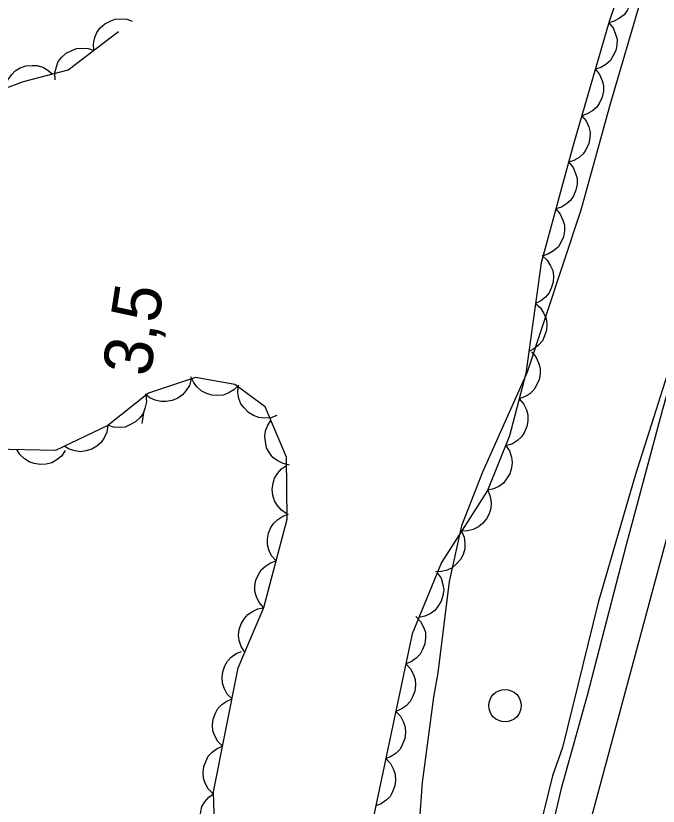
# Model space of a CAD drawing. Extents: x 282461 to 284471, y 5554090 to 5557646.
# Drawn here: x 283335.98 to 283375.73, y 5555425.44 to 5555474.3 of the extents above; entities that cross this region are included whole.
import ezdxf

# ---------------------------------------------------------------- set-up
doc = ezdxf.new("R2010")
doc.units = 0
for name, color, linetype in [('Niveau 1', 7, 'Continuous'), ('Niveau 2', 7, 'Continuous'), ('Niveau 21', 7, 'Continuous'), ('Niveau 3', 7, 'Continuous'), ('Niveau 36', 7, 'Continuous'), ('Niveau 44', 7, 'Continuous')]:
    doc.layers.add(name, color=color, linetype=linetype)

msp = doc.modelspace()

# ---------------------------------------------------------------- linework, layer by layer
at = {"layer": 'Niveau 1'}
msp.add_lwpolyline([(283398.52, 5555513.25), (283398.25, 5555513.27), (283397.96, 5555513.03), (283397.51, 5555512.33), (283396.43, 5555509.76), (283394.24, 5555503.47), (283393.17, 5555500.97), (283391.92, 5555498.46), (283389.38, 5555492.45), (283387.25, 5555486.05), (283385.66, 5555482.72), (283381.23, 5555469.27), (283380.06, 5555464.97), (283379.78, 5555464.21), (283379.56, 5555463.17), (283377.16, 5555455.31), (283377, 5555454.38), (283374.31, 5555445.88), (283372.02, 5555438.03), (283369.81, 5555429.07), (283369.19, 5555427.32), (283368.58, 5555424.88)], dxfattribs=at)
at = {"layer": 'Niveau 2'}
msp.add_lwpolyline([(283374.96, 5555476.38), (283372.78, 5555468.93), (283370.94, 5555462.29), (283367.63, 5555452.27), (283364.86, 5555446.09), (283363.56, 5555442.76), (283362.79, 5555439.33), (283362.1, 5555433.69), (283361.83, 5555432.18), (283361.13, 5555426.89), (283360.93, 5555424.34)], dxfattribs=at)
at = {"layer": 'Niveau 21'}
for points in [[(283336.52, 5555296.58), (283345.36, 5555329.07), (283349.01, 5555340.73), (283353.99, 5555359.65), (283356.95, 5555370.11), (283360.62, 5555383.54), (283367.57, 5555410.27), (283370.08, 5555419.06), (283377.96, 5555448.27), (283379.69, 5555453.91), (283380.81, 5555457.98), (283384.16, 5555469.1), (283390.82, 5555490.22), (283395.1, 5555502.68), (283399.67, 5555516.53), (283403.67, 5555529), (283406.23, 5555536.33), (283411.71, 5555552.99)], [(283405.35, 5555543.77), (283400.81, 5555527.66), (283393.61, 5555506.3), (283389.72, 5555495.23), (283386, 5555483.77), (283382.31, 5555471.72), (283379.8, 5555462.88), (283377.9, 5555456.71), (283376, 5555449.96), (283373.72, 5555441.52), (283371.34, 5555432.28), (283369.72, 5555426.52), (283367.84, 5555418.55), (283360.38, 5555391.33), (283354.98, 5555371), (283348.96, 5555349.72), (283345.74, 5555337.39), (283343.68, 5555330.47), (283339.28, 5555314.89), (283337.62, 5555308.27), (283335.49, 5555301.46), (283330.1, 5555282.05)]]:
    msp.add_lwpolyline(points, dxfattribs=at)
at = {"layer": 'Niveau 3'}
msp.add_line((283343.8, 5555449.09), (283343.92, 5555449.88), dxfattribs=at)
at = {"layer": 'Niveau 36'}
msp.add_circle((283366.251, 5555431.651), 1, dxfattribs=at)
at = {"layer": 'Niveau 44'}
for points in [[(283368.24, 5555502.53), (283369.94, 5555503.84), (283372.25, 5555504.91), (283374.67, 5555506.33), (283377.56, 5555507.17), (283380.08, 5555507.1), (283381.15, 5555505.49), (283381.19, 5555501.78), (283380.65, 5555498.64), (283378.42, 5555490.14), (283376.73, 5555485.83), (283372.69, 5555473.95), (283370.49, 5555466.36), (283368.49, 5555459.03), (283367.53, 5555452.18), (283366.53, 5555448.34), (283365.17, 5555444.96), (283365.17, 5555444.96), (283362.32, 5555440.51), (283360.51, 5555436.09), (283358.09, 5555424.69)], [(283373.63, 5555476.71), (283373.88, 5555476.38), (283374.02, 5555476), (283374.09, 5555475.68), (283374.07, 5555475.33), (283373.98, 5555474.97), (283373.8, 5555474.63), (283373.62, 5555474.36), (283373.34, 5555474.15), (283373.01, 5555473.97), (283372.67, 5555473.88)], [(283340.8, 5555472.16), (283340.78, 5555472.58), (283340.88, 5555472.97), (283341, 5555473.28), (283341.21, 5555473.56), (283341.49, 5555473.8), (283341.82, 5555473.98), (283342.13, 5555474.1), (283342.48, 5555474.12), (283342.85, 5555474.09), (283343.19, 5555473.97)], [(283372.67, 5555473.88), (283372.94, 5555473.56), (283373.09, 5555473.18), (283373.18, 5555472.86), (283373.17, 5555472.51), (283373.1, 5555472.15), (283372.93, 5555471.81), (283372.76, 5555471.53), (283372.49, 5555471.3), (283372.18, 5555471.11), (283371.84, 5555471)], [(283334.49, 5555469.53), (283336.45, 5555470.24), (283339.23, 5555470.97), (283342.34, 5555473.33)], [(283338.42, 5555470.35), (283338.39, 5555470.77), (283338.49, 5555471.16), (283338.61, 5555471.47), (283338.83, 5555471.75), (283339.1, 5555471.99), (283339.44, 5555472.17), (283339.74, 5555472.29), (283340.09, 5555472.31), (283340.46, 5555472.28), (283340.8, 5555472.16)], [(283335.35, 5555469.95), (283335.49, 5555470.34), (283335.73, 5555470.67), (283335.95, 5555470.91), (283336.26, 5555471.08), (283336.61, 5555471.21), (283336.99, 5555471.24), (283337.31, 5555471.23), (283337.65, 5555471.12), (283337.97, 5555470.95), (283338.24, 5555470.71)], [(283371.84, 5555471), (283372.1, 5555470.68), (283372.26, 5555470.31), (283372.35, 5555469.99), (283372.34, 5555469.64), (283372.27, 5555469.28), (283372.1, 5555468.93), (283371.93, 5555468.66), (283371.66, 5555468.43), (283371.34, 5555468.24), (283371, 5555468.13)], [(283371, 5555468.13), (283371.27, 5555467.81), (283371.43, 5555467.43), (283371.51, 5555467.11), (283371.5, 5555466.76), (283371.43, 5555466.4), (283371.27, 5555466.06), (283371.09, 5555465.78), (283370.83, 5555465.55), (283370.51, 5555465.36), (283370.17, 5555465.25)], [(283370.19, 5555465.25), (283370.46, 5555464.93), (283370.62, 5555464.56), (283370.71, 5555464.24), (283370.71, 5555463.89), (283370.64, 5555463.53), (283370.48, 5555463.18), (283370.32, 5555462.9), (283370.05, 5555462.67), (283369.74, 5555462.47), (283369.4, 5555462.36)], [(283369.4, 5555462.36), (283369.67, 5555462.04), (283369.83, 5555461.67), (283369.92, 5555461.35), (283369.92, 5555461), (283369.86, 5555460.64), (283369.7, 5555460.29), (283369.53, 5555460.01), (283369.26, 5555459.78), (283368.95, 5555459.59), (283368.61, 5555459.47)], [(283368.55, 5555459.48), (283368.86, 5555459.2), (283369.07, 5555458.85), (283369.2, 5555458.55), (283369.24, 5555458.2), (283369.23, 5555457.84), (283369.11, 5555457.47), (283368.98, 5555457.17), (283368.75, 5555456.91), (283368.46, 5555456.68), (283368.14, 5555456.52)], [(283368.14, 5555456.52), (283368.45, 5555456.24), (283368.66, 5555455.89), (283368.79, 5555455.59), (283368.83, 5555455.24), (283368.81, 5555454.87), (283368.69, 5555454.51), (283368.56, 5555454.21), (283368.33, 5555453.94), (283368.04, 5555453.71), (283367.72, 5555453.55)], [(283367.88, 5555453.52), (283368.15, 5555453.21), (283368.32, 5555452.84), (283368.42, 5555452.52), (283368.42, 5555452.17), (283368.36, 5555451.81), (283368.2, 5555451.46), (283368.04, 5555451.18), (283367.78, 5555450.94), (283367.46, 5555450.74), (283367.12, 5555450.62)], [(283348.44, 5555418.87), (283348.21, 5555426.32), (283349.74, 5555433.99), (283351.32, 5555437.72), (283352.77, 5555443.19), (283352.72, 5555447.02), (283351.41, 5555450.13), (283349.53, 5555451.51), (283347.09, 5555451.94), (283344.2, 5555450.98), (283341.67, 5555448.98), (283338.44, 5555447.43), (283334.6, 5555447.51)], [(283346.83, 5555451.85), (283346.72, 5555451.45), (283346.5, 5555451.11), (283346.29, 5555450.86), (283346, 5555450.67), (283345.66, 5555450.52), (283345.28, 5555450.46), (283344.95, 5555450.45), (283344.61, 5555450.54), (283344.28, 5555450.69), (283343.99, 5555450.91)], [(283349.77, 5555451.47), (283349.48, 5555451.17), (283349.13, 5555450.97), (283348.82, 5555450.85), (283348.47, 5555450.82), (283348.1, 5555450.85), (283347.74, 5555450.98), (283347.45, 5555451.12), (283347.19, 5555451.36), (283346.97, 5555451.66), (283346.82, 5555451.99)], [(283352.14, 5555449.59), (283351.75, 5555449.45), (283351.34, 5555449.43), (283351.02, 5555449.46), (283350.69, 5555449.59), (283350.37, 5555449.78), (283350.11, 5555450.06), (283349.91, 5555450.31), (283349.78, 5555450.64), (283349.71, 5555451.01), (283349.73, 5555451.36)], [(283344.03, 5555450.84), (283344.06, 5555450.43), (283343.97, 5555450.03), (283343.86, 5555449.72), (283343.65, 5555449.44), (283343.38, 5555449.19), (283343.04, 5555449.01), (283342.74, 5555448.88), (283342.39, 5555448.85), (283342.02, 5555448.88), (283341.68, 5555448.99)], [(283367.12, 5555450.62), (283367.4, 5555450.31), (283367.57, 5555449.94), (283367.66, 5555449.63), (283367.66, 5555449.27), (283367.6, 5555448.91), (283367.45, 5555448.56), (283367.28, 5555448.28), (283367.02, 5555448.05), (283366.71, 5555447.85), (283366.37, 5555447.73)], [(283352.92, 5555446.53), (283352.52, 5555446.62), (283352.16, 5555446.81), (283351.89, 5555447), (283351.68, 5555447.28), (283351.5, 5555447.6), (283351.42, 5555447.98), (283351.38, 5555448.3), (283351.44, 5555448.64), (283351.57, 5555448.99), (283351.76, 5555449.29)], [(283341.68, 5555448.99), (283341.62, 5555448.57), (283341.45, 5555448.21), (283341.27, 5555447.93), (283341, 5555447.7), (283340.68, 5555447.51), (283340.32, 5555447.41), (283339.99, 5555447.35), (283339.65, 5555447.4), (283339.29, 5555447.51), (283338.98, 5555447.69)], [(283339.04, 5555447.42), (283338.8, 5555447.08), (283338.48, 5555446.83), (283338.2, 5555446.66), (283337.85, 5555446.58), (283337.49, 5555446.56), (283337.11, 5555446.63), (283336.8, 5555446.72), (283336.51, 5555446.92), (283336.24, 5555447.18), (283336.05, 5555447.48)], [(283366.29, 5555447.75), (283366.53, 5555447.41), (283366.65, 5555447.02), (283366.7, 5555446.69), (283366.66, 5555446.35), (283366.55, 5555445.99), (283366.35, 5555445.67), (283366.15, 5555445.41), (283365.86, 5555445.21), (283365.53, 5555445.05), (283365.18, 5555444.97)], [(283352.77, 5555443.5), (283352.42, 5555443.73), (283352.16, 5555444.04), (283351.98, 5555444.32), (283351.89, 5555444.66), (283351.85, 5555445.02), (283351.91, 5555445.4), (283351.99, 5555445.72), (283352.18, 5555446.01), (283352.43, 5555446.29), (283352.73, 5555446.49)], [(283365.18, 5555444.97), (283365.34, 5555444.59), (283365.39, 5555444.19), (283365.38, 5555443.86), (283365.27, 5555443.52), (283365.1, 5555443.2), (283364.85, 5555442.91), (283364.6, 5555442.7), (283364.28, 5555442.55), (283363.92, 5555442.46), (283363.56, 5555442.45)], [(283352.08, 5555440.6), (283351.81, 5555440.91), (283351.64, 5555441.28), (283351.55, 5555441.6), (283351.55, 5555441.95), (283351.61, 5555442.31), (283351.77, 5555442.66), (283351.94, 5555442.94), (283352.2, 5555443.17), (283352.51, 5555443.37), (283352.85, 5555443.49)], [(283363.56, 5555442.45), (283363.73, 5555442.07), (283363.77, 5555441.67), (283363.77, 5555441.34), (283363.66, 5555441), (283363.49, 5555440.68), (283363.23, 5555440.39), (283362.99, 5555440.18), (283362.67, 5555440.03), (283362.31, 5555439.94), (283361.95, 5555439.93)], [(283351.32, 5555437.7), (283351.04, 5555438.02), (283350.88, 5555438.39), (283350.78, 5555438.7), (283350.78, 5555439.05), (283350.84, 5555439.42), (283351, 5555439.76), (283351.17, 5555440.05), (283351.43, 5555440.28), (283351.74, 5555440.48), (283352.08, 5555440.6)], [(283362.06, 5555439.87), (283362.29, 5555439.53), (283362.41, 5555439.14), (283362.46, 5555438.81), (283362.41, 5555438.46), (283362.3, 5555438.11), (283362.1, 5555437.79), (283361.9, 5555437.53), (283361.61, 5555437.33), (283361.28, 5555437.18), (283360.93, 5555437.1)], [(283350.15, 5555434.95), (283349.92, 5555435.3), (283349.81, 5555435.69), (283349.76, 5555436.01), (283349.81, 5555436.36), (283349.92, 5555436.71), (283350.13, 5555437.03), (283350.33, 5555437.29), (283350.62, 5555437.48), (283350.96, 5555437.63), (283351.31, 5555437.7)], [(283360.74, 5555437.16), (283361.03, 5555436.86), (283361.21, 5555436.5), (283361.32, 5555436.19), (283361.34, 5555435.84), (283361.29, 5555435.47), (283361.15, 5555435.12), (283361, 5555434.83), (283360.75, 5555434.58), (283360.45, 5555434.37), (283360.12, 5555434.23)], [(283349.36, 5555432.07), (283349.06, 5555432.37), (283348.88, 5555432.73), (283348.76, 5555433.04), (283348.74, 5555433.39), (283348.78, 5555433.75), (283348.92, 5555434.11), (283349.07, 5555434.4), (283349.31, 5555434.65), (283349.61, 5555434.87), (283349.94, 5555435.01)], [(283360.12, 5555434.23), (283360.41, 5555433.93), (283360.59, 5555433.57), (283360.7, 5555433.26), (283360.72, 5555432.91), (283360.67, 5555432.54), (283360.53, 5555432.19), (283360.38, 5555431.9), (283360.13, 5555431.65), (283359.83, 5555431.44), (283359.49, 5555431.3)], [(283348.77, 5555429.14), (283348.48, 5555429.43), (283348.29, 5555429.79), (283348.18, 5555430.1), (283348.16, 5555430.45), (283348.2, 5555430.82), (283348.33, 5555431.18), (283348.48, 5555431.47), (283348.73, 5555431.72), (283349.03, 5555431.93), (283349.36, 5555432.07)], [(283359.49, 5555431.3), (283359.78, 5555431), (283359.97, 5555430.64), (283360.08, 5555430.33), (283360.09, 5555429.98), (283360.05, 5555429.62), (283359.91, 5555429.26), (283359.76, 5555428.97), (283359.51, 5555428.72), (283359.21, 5555428.51), (283358.87, 5555428.38)], [(283348.19, 5555426.2), (283347.89, 5555426.5), (283347.7, 5555426.86), (283347.59, 5555427.17), (283347.57, 5555427.52), (283347.61, 5555427.88), (283347.75, 5555428.24), (283347.89, 5555428.53), (283348.14, 5555428.78), (283348.44, 5555429), (283348.77, 5555429.14)], [(283358.87, 5555428.38), (283359.16, 5555428.08), (283359.35, 5555427.71), (283359.46, 5555427.4), (283359.47, 5555427.05), (283359.43, 5555426.69), (283359.29, 5555426.33), (283359.14, 5555426.04), (283358.89, 5555425.8), (283358.58, 5555425.58), (283358.25, 5555425.45)], [(283348.31, 5555423.21), (283347.95, 5555423.43), (283347.69, 5555423.74), (283347.51, 5555424.01), (283347.41, 5555424.35), (283347.37, 5555424.71), (283347.42, 5555425.09), (283347.5, 5555425.41), (283347.68, 5555425.71), (283347.92, 5555425.99), (283348.21, 5555426.2)]]:
    msp.add_lwpolyline(points, dxfattribs=at)

# ---------------------------------------------------------------- texts
at = {"layer": 'Niveau 3'}
msp.add_text('3,5  ', height=3, rotation=81.0957, dxfattribs=at).set_placement((283344.28, 5555451.93))

doc.saveas('drawing.dxf')
